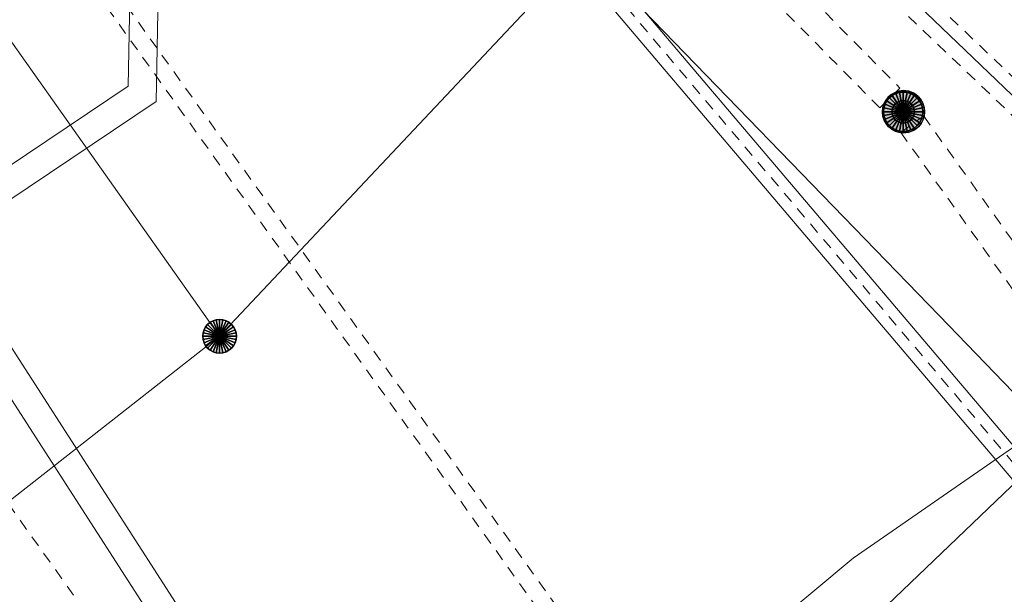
# Model space of a CAD drawing. Header units: metres. Extents: x 2695560 to 2696939, y 1260491 to 1262050.
# Tile 471 of 656: x 2695813 to 2695831, y 1261135 to 1261145. Entities that reach past the tile are written whole.
import ezdxf

# ---------------------------------------------------------------- set-up
doc = ezdxf.new("R2010")
doc.units = ezdxf.units.M
doc.linetypes.add('AUSGEZOGEN', pattern=[0])
doc.linetypes.add('VERDECKT2_S2', pattern=[0.36, 0.2, -0.16])
for name, color, linetype in [('XR$1$AV_Linien (BB)', 7, 'AUSGEZOGEN'), ('XR$1$AW_LK_Schachtdeckel', 24, 'AUSGEZOGEN'), ('XR$1$PFAW', 255, 'AUSGEZOGEN'), ('XR$1$RP_Abstandslinie', 7, 'AUSGEZOGEN')]:
    doc.layers.add(name, color=color, linetype=linetype)
for name, color, linetype, lineweight in [('XR$2$ABW-Linie-R-ungenau', 4, 'VERDECKT2_S2', 18), ('XR$2$ABW-LinieFlaeche-R-ungenau', 4, 'VERDECKT2_S2', 18), ('XR$2$ABW-Punkt', 6, 'AUSGEZOGEN', 18), ('XR$2$ELE-LinieFlaeche-genau', 1, 'AUSGEZOGEN', 18), ('XR$2$ELE-LinieFlaeche-ungenau', 1, 'VERDECKT2_S2', 18), ('XR$2$FER-Linie-genau', 30, 'AUSGEZOGEN', 18), ('XR$2$GAS-Linie-ungenau', 12, 'VERDECKT2_S2', 18), ('XR$2$GAS-LinieSchutzrohr', 12, 'AUSGEZOGEN', 18), ('XR$2$KOM-Linie-U-genau', 91, 'AUSGEZOGEN', 18), ('XR$2$KOM-Punkt-U', 91, 'AUSGEZOGEN', 18)]:
    doc.layers.add(name, color=color, linetype=linetype, lineweight=lineweight)

# ---------------------------------------------------------------- blocks, each defined once
blk = doc.blocks.new('COMPLEXOBJECT_332')
at = {"layer": 'XR$1$AV_Linien (BB)', "color": 7, "linetype": 'AUSGEZOGEN', "transparency": 33554687}
blk.add_lwpolyline([(5757.09, 11124.929), (5780.161, 11147.021), (5799.968, 11165.987), (5808.077, 11157.223), (5813.076, 11156.026), (5816.613, 11152.343), (5821.719, 11147.027), (5828.696, 11139.827), (5831.99, 11136.417)], dxfattribs=at)
blk = doc.blocks.new('BAW2082')
at = {"layer": 'XR$1$PFAW', "transparency": 33554687}
blk.add_hatch(color=7, dxfattribs=at).paths.add_polyline_path([(0.509, -0.003), (0.499, 0.098), (0.469, 0.194), (0.42, 0.283), (0.354, 0.359), (0.274, 0.421), (0.183, 0.466), (0.085, 0.491), (-0.016, 0.496), (-0.116, 0.481), (-0.211, 0.446), (-0.297, 0.392), (-0.37, 0.323), (-0.428, 0.24), (-0.468, 0.147), (-0.488, 0.047), (-0.488, -0.054), (-0.468, -0.153), (-0.428, -0.246), (-0.37, -0.329), (-0.297, -0.398), (-0.211, -0.452), (-0.116, -0.487), (-0.016, -0.502), (0.085, -0.497), (0.183, -0.472), (0.274, -0.427), (0.354, -0.366), (0.42, -0.289), (0.469, -0.2), (0.499, -0.104)])
at = {"transparency": 33554687}
for start, end in [(91.1948, 268.8052), (268.8052, 91.1948)]:
    blk.add_arc((0.01, 0), 0.5, start, end, dxfattribs=at)
at = {"layer": 'XR$1$PFAW', "transparency": 33554687}
blk.add_circle((0.009, -0.003), 0.5, dxfattribs=at)
blk = doc.blocks.new('KOM-SCHACHT_RUND-U')
at = {"layer": 'XR$2$KOM-Punkt-U', "linetype": 'AUSGEZOGEN', "lineweight": 25, "transparency": 33554687}
for points in [[(-212, 212, 2500), (0, 0, 2500), (-249, 167, 2500)], [(-212, 212), (0, 0), (-249, 167)], [(-212, 212, 2500), (-212, 212), (-249, 167), (-249, 167, 2500)], [(-167, 249, 2500), (0, 0, 2500), (-212, 212, 2500)], [(-167, 249), (0, 0), (-212, 212)], [(-167, 249, 2500), (-167, 249), (-212, 212), (-212, 212, 2500)], [(-115, 277, 2500), (0, 0, 2500), (-167, 249, 2500)], [(-115, 277), (0, 0), (-167, 249)], [(-115, 277, 2500), (-115, 277), (-167, 249), (-167, 249, 2500)], [(-59, 294, 2500), (0, 0, 2500), (-115, 277, 2500)], [(-59, 294), (0, 0), (-115, 277)], [(-59, 294, 2500), (-59, 294), (-115, 277), (-115, 277, 2500)], [(0, 300, 2500), (0, 0, 2500), (-59, 294, 2500)], [(0, 300), (0, 0), (-59, 294)], [(0, 300, 2500), (0, 300), (-59, 294), (-59, 294, 2500)], [(59, 294, 2500), (0, 0, 2500), (0, 300, 2500)], [(59, 294), (0, 0), (0, 300)], [(59, 294, 2500), (59, 294), (0, 300), (0, 300, 2500)], [(115, 277, 2500), (0, 0, 2500), (59, 294, 2500)], [(115, 277), (0, 0), (59, 294)], [(167, 249, 2500), (0, 0, 2500), (115, 277, 2500)], [(167, 249), (0, 0), (115, 277)], [(212, 212, 2500), (0, 0, 2500), (167, 249, 2500)], [(212, 212), (0, 0), (167, 249)], [(249, 167, 2500), (0, 0, 2500), (212, 212, 2500)], [(249, 167), (0, 0), (212, 212)], [(115, 277, 2500), (115, 277), (59, 294), (59, 294, 2500)], [(167, 249, 2500), (167, 249), (115, 277), (115, 277, 2500)], [(212, 212, 2500), (212, 212), (167, 249), (167, 249, 2500)], [(249, 167, 2500), (249, 167), (212, 212), (212, 212, 2500)], [(-294, 59, 2500), (0, 0, 2500), (-300, 0, 2500)], [(-294, 59), (0, 0), (-300, 0)], [(-294, 59, 2500), (-294, 59), (-300, 0), (-300, 0, 2500)], [(-300, 0, 2500), (0, 0, 2500), (-294, -59, 2500)], [(-300, 0), (0, 0), (-294, -59)], [(-277, 115, 2500), (0, 0, 2500), (-294, 59, 2500)], [(-277, 115), (0, 0), (-294, 59)], [(-277, 115, 2500), (-277, 115), (-294, 59), (-294, 59, 2500)], [(-294, -59, 2500), (0, 0, 2500), (-277, -115, 2500)], [(-294, -59), (0, 0), (-277, -115)], [(-249, 167, 2500), (0, 0, 2500), (-277, 115, 2500)], [(-249, 167), (0, 0), (-277, 115)], [(-249, 167, 2500), (-249, 167), (-277, 115), (-277, 115, 2500)], [(-277, -115, 2500), (0, 0, 2500), (-249, -167, 2500)], [(-277, -115), (0, 0), (-249, -167)], [(-249, -167, 2500), (0, 0, 2500), (-212, -212, 2500)], [(-249, -167), (0, 0), (-212, -212)], [(-212, -212, 2500), (0, 0, 2500), (-167, -249, 2500)], [(-212, -212), (0, 0), (-167, -249)], [(-167, -249, 2500), (0, 0, 2500), (-115, -277, 2500)], [(-167, -249), (0, 0), (-115, -277)], [(-115, -277, 2500), (0, 0, 2500), (-59, -294, 2500)], [(-115, -277), (0, 0), (-59, -294)], [(-59, -294, 2500), (0, 0, 2500), (0, -300, 2500)], [(-59, -294), (0, 0), (0, -300)], [(277, 115, 2500), (0, 0, 2500), (249, 167, 2500)], [(277, 115), (0, 0), (249, 167)], [(294, 59, 2500), (0, 0, 2500), (277, 115, 2500)], [(294, 59), (0, 0), (277, 115)], [(300, 0, 2500), (0, 0, 2500), (294, 59, 2500)], [(300, 0), (0, 0), (294, 59)], [(0, -300, 2500), (0, 0, 2500), (59, -294, 2500)], [(59, -294, 2500), (0, 0, 2500), (115, -277, 2500)], [(115, -277, 2500), (0, 0, 2500), (167, -249, 2500)], [(167, -249, 2500), (0, 0, 2500), (212, -212, 2500)], [(212, -212, 2500), (0, 0, 2500), (249, -167, 2500)], [(249, -167, 2500), (0, 0, 2500), (277, -115, 2500)], [(277, -115, 2500), (0, 0, 2500), (294, -59, 2500)], [(294, -59, 2500), (0, 0, 2500), (300, 0, 2500)], [(0, -300), (0, 0), (59, -294)], [(59, -294), (0, 0), (115, -277)], [(115, -277), (0, 0), (167, -249)], [(167, -249), (0, 0), (212, -212)], [(212, -212), (0, 0), (249, -167)], [(249, -167), (0, 0), (277, -115)], [(277, -115), (0, 0), (294, -59)], [(294, -59), (0, 0), (300, 0)], [(277, 115, 2500), (277, 115), (249, 167), (249, 167, 2500)], [(294, 59, 2500), (294, 59), (277, 115), (277, 115, 2500)], [(300, 0, 2500), (300, 0), (294, 59), (294, 59, 2500)], [(-300, 0, 2500), (-300, 0), (-294, -59), (-294, -59, 2500)], [(-294, -59, 2500), (-294, -59), (-277, -115), (-277, -115, 2500)], [(-277, -115, 2500), (-277, -115), (-249, -167), (-249, -167, 2500)], [(-249, -167, 2500), (-249, -167), (-212, -212), (-212, -212, 2500)], [(212, -212, 2500), (212, -212), (249, -167), (249, -167, 2500)], [(249, -167, 2500), (249, -167), (277, -115), (277, -115, 2500)], [(277, -115, 2500), (277, -115), (294, -59), (294, -59, 2500)], [(294, -59, 2500), (294, -59), (300, 0), (300, 0, 2500)], [(-212, -212, 2500), (-212, -212), (-167, -249), (-167, -249, 2500)], [(-167, -249, 2500), (-167, -249), (-115, -277), (-115, -277, 2500)], [(-115, -277, 2500), (-115, -277), (-59, -294), (-59, -294, 2500)], [(-59, -294, 2500), (-59, -294), (0, -300), (0, -300, 2500)], [(0, -300, 2500), (0, -300), (59, -294), (59, -294, 2500)], [(59, -294, 2500), (59, -294), (115, -277), (115, -277, 2500)], [(115, -277, 2500), (115, -277), (167, -249), (167, -249, 2500)], [(167, -249, 2500), (167, -249), (212, -212), (212, -212, 2500)]]:
    blk.add_3dface(points, dxfattribs=at)
blk = doc.blocks.new('ABW-NORMSCHACHT_WEITERE')
at = {"layer": 'XR$2$ABW-Punkt', "linetype": 'AUSGEZOGEN', "lineweight": 25, "transparency": 33554687}
for points in [[(-77, 185, 2500), (0, 0, 2500), (-111, 166, 2500)], [(-77, 185), (0, 0), (-111, 166)], [(-77, 185, 2500), (-77, 185), (-111, 166), (-111, 166, 2500)], [(-39, 196, 2500), (0, 0, 2500), (-77, 185, 2500)], [(-39, 196), (0, 0), (-77, 185)], [(-39, 196, 2500), (-39, 196), (-77, 185), (-77, 185, 2500)], [(0, 200, 2500), (0, 0, 2500), (-39, 196, 2500)], [(0, 200), (0, 0), (-39, 196)], [(0, 200, 2500), (0, 200), (-39, 196), (-39, 196, 2500)], [(39, 196, 2500), (0, 0, 2500), (0, 200, 2500)], [(39, 196), (0, 0), (0, 200)], [(39, 196, 2500), (39, 196), (0, 200), (0, 200, 2500)], [(77, 185, 2500), (0, 0, 2500), (39, 196, 2500)], [(77, 185), (0, 0), (39, 196)], [(111, 166, 2500), (0, 0, 2500), (77, 185, 2500)], [(111, 166), (0, 0), (77, 185)], [(77, 185, 2500), (77, 185), (39, 196), (39, 196, 2500)], [(111, 166, 2500), (111, 166), (77, 185), (77, 185, 2500)], [(-196, 39, 2500), (0, 0, 2500), (-200, 0, 2500)], [(-196, 39), (0, 0), (-200, 0)], [(-196, 39, 2500), (-196, 39), (-200, 0), (-200, 0, 2500)], [(-200, 0, 2500), (0, 0, 2500), (-196, -39, 2500)], [(-200, 0), (0, 0), (-196, -39)], [(-185, 77, 2500), (0, 0, 2500), (-196, 39, 2500)], [(-185, 77), (0, 0), (-196, 39)], [(-185, 77, 2500), (-185, 77), (-196, 39), (-196, 39, 2500)], [(-196, -39, 2500), (0, 0, 2500), (-185, -77, 2500)], [(-196, -39), (0, 0), (-185, -77)], [(-166, 111, 2500), (0, 0, 2500), (-185, 77, 2500)], [(-166, 111), (0, 0), (-185, 77)], [(-166, 111, 2500), (-166, 111), (-185, 77), (-185, 77, 2500)], [(-185, -77, 2500), (0, 0, 2500), (-166, -111, 2500)], [(-185, -77), (0, 0), (-166, -111)], [(-141, 141, 2500), (0, 0, 2500), (-166, 111, 2500)], [(-141, 141), (0, 0), (-166, 111)], [(-141, 141, 2500), (-141, 141), (-166, 111), (-166, 111, 2500)], [(-166, -111, 2500), (0, 0, 2500), (-141, -141, 2500)], [(-166, -111), (0, 0), (-141, -141)], [(-111, 166, 2500), (0, 0, 2500), (-141, 141, 2500)], [(-111, 166), (0, 0), (-141, 141)], [(-111, 166, 2500), (-111, 166), (-141, 141), (-141, 141, 2500)], [(-141, -141, 2500), (0, 0, 2500), (-111, -166, 2500)], [(-141, -141), (0, 0), (-111, -166)], [(-111, -166, 2500), (0, 0, 2500), (-77, -185, 2500)], [(-111, -166), (0, 0), (-77, -185)], [(-77, -185, 2500), (0, 0, 2500), (-39, -196, 2500)], [(-77, -185), (0, 0), (-39, -196)], [(-39, -196, 2500), (0, 0, 2500), (0, -200, 2500)], [(-39, -196), (0, 0), (0, -200)], [(141, 141, 2500), (0, 0, 2500), (111, 166, 2500)], [(141, 141), (0, 0), (111, 166)], [(166, 111, 2500), (0, 0, 2500), (141, 141, 2500)], [(166, 111), (0, 0), (141, 141)], [(185, 77, 2500), (0, 0, 2500), (166, 111, 2500)], [(185, 77), (0, 0), (166, 111)], [(196, 39, 2500), (0, 0, 2500), (185, 77, 2500)], [(196, 39), (0, 0), (185, 77)], [(200, 0, 2500), (0, 0, 2500), (196, 39, 2500)], [(200, 0), (0, 0), (196, 39)], [(0, -200, 2500), (0, 0, 2500), (39, -196, 2500)], [(39, -196, 2500), (0, 0, 2500), (77, -185, 2500)], [(77, -185, 2500), (0, 0, 2500), (111, -166, 2500)], [(111, -166, 2500), (0, 0, 2500), (141, -141, 2500)], [(141, -141, 2500), (0, 0, 2500), (166, -111, 2500)], [(166, -111, 2500), (0, 0, 2500), (185, -77, 2500)], [(185, -77, 2500), (0, 0, 2500), (196, -39, 2500)], [(196, -39, 2500), (0, 0, 2500), (200, 0, 2500)], [(0, -200), (0, 0), (39, -196)], [(39, -196), (0, 0), (77, -185)], [(77, -185), (0, 0), (111, -166)], [(111, -166), (0, 0), (141, -141)], [(141, -141), (0, 0), (166, -111)], [(166, -111), (0, 0), (185, -77)], [(185, -77), (0, 0), (196, -39)], [(196, -39), (0, 0), (200, 0)], [(141, 141, 2500), (141, 141), (111, 166), (111, 166, 2500)], [(166, 111, 2500), (166, 111), (141, 141), (141, 141, 2500)], [(185, 77, 2500), (185, 77), (166, 111), (166, 111, 2500)], [(196, 39, 2500), (196, 39), (185, 77), (185, 77, 2500)], [(200, 0, 2500), (200, 0), (196, 39), (196, 39, 2500)], [(-200, 0, 2500), (-200, 0), (-196, -39), (-196, -39, 2500)], [(-196, -39, 2500), (-196, -39), (-185, -77), (-185, -77, 2500)], [(-185, -77, 2500), (-185, -77), (-166, -111), (-166, -111, 2500)], [(-166, -111, 2500), (-166, -111), (-141, -141), (-141, -141, 2500)], [(-141, -141, 2500), (-141, -141), (-111, -166), (-111, -166, 2500)], [(-111, -166, 2500), (-111, -166), (-77, -185), (-77, -185, 2500)], [(77, -185, 2500), (77, -185), (111, -166), (111, -166, 2500)], [(111, -166, 2500), (111, -166), (141, -141), (141, -141, 2500)], [(141, -141, 2500), (141, -141), (166, -111), (166, -111, 2500)], [(166, -111, 2500), (166, -111), (185, -77), (185, -77, 2500)], [(185, -77, 2500), (185, -77), (196, -39), (196, -39, 2500)], [(196, -39, 2500), (196, -39), (200, 0), (200, 0, 2500)], [(-77, -185, 2500), (-77, -185), (-39, -196), (-39, -196, 2500)], [(-39, -196, 2500), (-39, -196), (0, -200), (0, -200, 2500)], [(0, -200, 2500), (0, -200), (39, -196), (39, -196, 2500)], [(39, -196, 2500), (39, -196), (77, -185), (77, -185, 2500)]]:
    blk.add_3dface(points, dxfattribs=at)
blk = doc.blocks.new('ABW-DECKEL')
at = {"layer": 'XR$2$ABW-Punkt', "linetype": 'AUSGEZOGEN', "lineweight": 25, "transparency": 33554687}
for points in [[(-291, 194, 2500), (0, 0, 2500), (-323, 134, 2500)], [(-291, 194), (0, 0), (-323, 134)], [(-291, 194, 2500), (-291, 194), (-323, 134), (-323, 134, 2500)], [(-247, 247, 2500), (0, 0, 2500), (-291, 194, 2500)], [(-247, 247), (0, 0), (-291, 194)], [(-247, 247, 2500), (-247, 247), (-291, 194), (-291, 194, 2500)], [(-194, 291, 2500), (0, 0, 2500), (-247, 247, 2500)], [(-194, 291), (0, 0), (-247, 247)], [(-194, 291, 2500), (-194, 291), (-247, 247), (-247, 247, 2500)], [(-134, 323, 2500), (0, 0, 2500), (-194, 291, 2500)], [(-134, 323), (0, 0), (-194, 291)], [(-134, 323, 2500), (-134, 323), (-194, 291), (-194, 291, 2500)], [(-68, 343, 2500), (0, 0, 2500), (-134, 323, 2500)], [(-68, 343), (0, 0), (-134, 323)], [(-68, 343, 2500), (-68, 343), (-134, 323), (-134, 323, 2500)], [(0, 350, 2500), (0, 0, 2500), (-68, 343, 2500)], [(0, 350), (0, 0), (-68, 343)], [(0, 350, 2500), (0, 350), (-68, 343), (-68, 343, 2500)], [(68, 343, 2500), (0, 0, 2500), (0, 350, 2500)], [(68, 343), (0, 0), (0, 350)], [(68, 343, 2500), (68, 343), (0, 350), (0, 350, 2500)], [(134, 323, 2500), (0, 0, 2500), (68, 343, 2500)], [(134, 323), (0, 0), (68, 343)], [(194, 291, 2500), (0, 0, 2500), (134, 323, 2500)], [(194, 291), (0, 0), (134, 323)], [(247, 247, 2500), (0, 0, 2500), (194, 291, 2500)], [(247, 247), (0, 0), (194, 291)], [(291, 194, 2500), (0, 0, 2500), (247, 247, 2500)], [(291, 194), (0, 0), (247, 247)], [(323, 134, 2500), (0, 0, 2500), (291, 194, 2500)], [(323, 134), (0, 0), (291, 194)], [(134, 323, 2500), (134, 323), (68, 343), (68, 343, 2500)], [(194, 291, 2500), (194, 291), (134, 323), (134, 323, 2500)], [(247, 247, 2500), (247, 247), (194, 291), (194, 291, 2500)], [(291, 194, 2500), (291, 194), (247, 247), (247, 247, 2500)], [(323, 134, 2500), (323, 134), (291, 194), (291, 194, 2500)], [(-343, 68, 2500), (0, 0, 2500), (-350, 0, 2500)], [(-343, 68), (0, 0), (-350, 0)], [(-343, 68, 2500), (-343, 68), (-350, 0), (-350, 0, 2500)], [(-350, 0, 2500), (0, 0, 2500), (-343, -68, 2500)], [(-350, 0), (0, 0), (-343, -68)], [(-323, 134, 2500), (0, 0, 2500), (-343, 68, 2500)], [(-323, 134), (0, 0), (-343, 68)], [(-323, 134, 2500), (-323, 134), (-343, 68), (-343, 68, 2500)], [(-343, -68, 2500), (0, 0, 2500), (-323, -134, 2500)], [(-343, -68), (0, 0), (-323, -134)], [(-323, -134, 2500), (0, 0, 2500), (-291, -194, 2500)], [(-323, -134), (0, 0), (-291, -194)], [(-291, -194, 2500), (0, 0, 2500), (-247, -247, 2500)], [(-291, -194), (0, 0), (-247, -247)], [(-247, -247, 2500), (0, 0, 2500), (-194, -291, 2500)], [(-247, -247), (0, 0), (-194, -291)], [(-194, -291, 2500), (0, 0, 2500), (-134, -323, 2500)], [(-194, -291), (0, 0), (-134, -323)], [(-134, -323, 2500), (0, 0, 2500), (-68, -343, 2500)], [(-134, -323), (0, 0), (-68, -343)], [(-68, -343, 2500), (0, 0, 2500), (0, -350, 2500)], [(-68, -343), (0, 0), (0, -350)], [(343, 68, 2500), (0, 0, 2500), (323, 134, 2500)], [(343, 68), (0, 0), (323, 134)], [(350, 0, 2500), (0, 0, 2500), (343, 68, 2500)], [(350, 0), (0, 0), (343, 68)], [(0, -350, 2500), (0, 0, 2500), (68, -343, 2500)], [(68, -343, 2500), (0, 0, 2500), (134, -323, 2500)], [(134, -323, 2500), (0, 0, 2500), (194, -291, 2500)], [(194, -291, 2500), (0, 0, 2500), (247, -247, 2500)], [(247, -247, 2500), (0, 0, 2500), (291, -194, 2500)], [(291, -194, 2500), (0, 0, 2500), (323, -134, 2500)], [(323, -134, 2500), (0, 0, 2500), (343, -68, 2500)], [(343, -68, 2500), (0, 0, 2500), (350, 0, 2500)], [(0, -350), (0, 0), (68, -343)], [(68, -343), (0, 0), (134, -323)], [(134, -323), (0, 0), (194, -291)], [(194, -291), (0, 0), (247, -247)], [(247, -247), (0, 0), (291, -194)], [(291, -194), (0, 0), (323, -134)], [(323, -134), (0, 0), (343, -68)], [(343, -68), (0, 0), (350, 0)], [(343, 68, 2500), (343, 68), (323, 134), (323, 134, 2500)], [(350, 0, 2500), (350, 0), (343, 68), (343, 68, 2500)], [(-350, 0, 2500), (-350, 0), (-343, -68), (-343, -68, 2500)], [(-343, -68, 2500), (-343, -68), (-323, -134), (-323, -134, 2500)], [(-323, -134, 2500), (-323, -134), (-291, -194), (-291, -194, 2500)], [(291, -194, 2500), (291, -194), (323, -134), (323, -134, 2500)], [(323, -134, 2500), (323, -134), (343, -68), (343, -68, 2500)], [(343, -68, 2500), (343, -68), (350, 0), (350, 0, 2500)], [(-291, -194, 2500), (-291, -194), (-247, -247), (-247, -247, 2500)], [(-247, -247, 2500), (-247, -247), (-194, -291), (-194, -291, 2500)], [(-194, -291, 2500), (-194, -291), (-134, -323), (-134, -323, 2500)], [(-134, -323, 2500), (-134, -323), (-68, -343), (-68, -343, 2500)], [(-68, -343, 2500), (-68, -343), (0, -350), (0, -350, 2500)], [(0, -350, 2500), (0, -350), (68, -343), (68, -343, 2500)], [(68, -343, 2500), (68, -343), (134, -323), (134, -323, 2500)], [(134, -323, 2500), (134, -323), (194, -291), (194, -291, 2500)], [(194, -291, 2500), (194, -291), (247, -247), (247, -247, 2500)], [(247, -247, 2500), (247, -247), (291, -194), (291, -194, 2500)]]:
    blk.add_3dface(points, dxfattribs=at)

msp = doc.modelspace()

# ---------------------------------------------------------------- linework, layer by layer
at = {"layer": 'XR$1$RP_Abstandslinie', "color": 7, "linetype": 'AUSGEZOGEN', "transparency": 33554687}
msp.add_lwpolyline([(2695742.27, 1261051.74), (2695779.91, 1261087.75), (2695816.03, 1261122.32), (2695859.01, 1261163.45), (2695885.13, 1261188.53)], dxfattribs=at)
at = {"layer": 'XR$2$ABW-Linie-R-ungenau', "linetype": 'VERDECKT2_S2', "transparency": 33554687}
msp.add_line((2695807.66, 1261143.902), (2695820.707, 1261125.638), dxfattribs=at)
at = {"layer": 'XR$2$ABW-LinieFlaeche-R-ungenau', "linetype": 'VERDECKT2_S2', "transparency": 33554687}
for points in [[(2695804.107, 1261168.837), (2695828.967, 1261143.683), (2695828.611, 1261143.331), (2695803.751, 1261168.485), (2695804.107, 1261168.837)], [(2695804.305, 1261160.365), (2695827.171, 1261128.439), (2695826.927, 1261128.265), (2695804.061, 1261160.191), (2695804.305, 1261160.365)], [(2695829.392, 1261143.185), (2695836.192, 1261133.642), (2695835.784, 1261133.352), (2695828.984, 1261142.895), (2695829.392, 1261143.185)]]:
    msp.add_lwpolyline(points, close=True, dxfattribs=at)
at = {"layer": 'XR$2$ELE-LinieFlaeche-genau', "linetype": 'AUSGEZOGEN', "transparency": 33554687}
msp.add_lwpolyline([(2695822.835, 1261123.105), (2695811.131, 1261141.284), (2695810.934, 1261141.617), (2695810.728, 1261141.931), (2695810.507, 1261142.234), (2695810.272, 1261142.529), (2695810.025, 1261142.811), (2695809.764, 1261143.081), (2695809.49, 1261143.339), (2695809.201, 1261143.59), (2695808.339, 1261144.351), (2695808.669, 1261144.725), (2695809.529, 1261143.966), (2695809.826, 1261143.711), (2695810.116, 1261143.437), (2695810.393, 1261143.149), (2695810.656, 1261142.849), (2695810.905, 1261142.538), (2695811.14, 1261142.215), (2695811.358, 1261141.881), (2695811.557, 1261141.548), (2695823.255, 1261123.375), (2695822.835, 1261123.105)], close=True, dxfattribs=at)
at = {"layer": 'XR$2$ELE-LinieFlaeche-ungenau', "linetype": 'VERDECKT2_S2', "transparency": 33554687}
msp.add_lwpolyline([(2695834.911, 1261141.412), (2695833.068, 1261141.814), (2695832.868, 1261141.865), (2695832.669, 1261141.931), (2695832.475, 1261142.011), (2695832.287, 1261142.102), (2695832.104, 1261142.206), (2695831.93, 1261142.323), (2695831.764, 1261142.451), (2695831.609, 1261142.586), (2695816.743, 1261156.743), (2695817.087, 1261157.105), (2695831.947, 1261142.956), (2695832.082, 1261142.837), (2695832.222, 1261142.729), (2695832.368, 1261142.632), (2695832.521, 1261142.544), (2695832.679, 1261142.467), (2695832.843, 1261142.401), (2695833.01, 1261142.345), (2695833.184, 1261142.3), (2695835.017, 1261141.9), (2695834.911, 1261141.412)], close=True, dxfattribs=at)
at = {"layer": 'XR$2$FER-Linie-genau', "linetype": 'AUSGEZOGEN', "transparency": 33554687}
for points in [[(2695816.006, 1261158.072), (2695815.73, 1261143.445), (2695803.612, 1261135.307)], [(2695815.506, 1261158.081), (2695815.236, 1261143.715), (2695803.647, 1261135.933)]]:
    msp.add_lwpolyline(points, dxfattribs=at)
at = {"layer": 'XR$2$GAS-Linie-ungenau', "linetype": 'VERDECKT2_S2', "transparency": 33554687}
msp.add_lwpolyline([(2695832.551, 1261135.167), (2695832.163, 1261135.624), (2695814.989, 1261155.854), (2695814.519, 1261156.407)], dxfattribs=at)
at = {"layer": 'XR$2$GAS-LinieSchutzrohr', "transparency": 33554687}
msp.add_lwpolyline([(2695814.836, 1261155.724), (2695815.141, 1261155.983), (2695832.316, 1261135.754), (2695832.011, 1261135.495), (2695814.836, 1261155.724)], close=True, dxfattribs=at)
at = {"layer": 'XR$2$KOM-Linie-U-genau', "linetype": 'AUSGEZOGEN', "transparency": 33554687}
msp.add_line((2695828.731, 1261151.88), (2695816.86, 1261139.266), dxfattribs=at)
for points in [[(2695835.011, 1261137.159), (2695834.872, 1261137.425), (2695832.351, 1261142.225), (2695817.204, 1261156.738), (2695816.988, 1261156.946)], [(2695811.005, 1261147.421), (2695811.606, 1261146.695), (2695816.86, 1261139.266)], [(2695794.809, 1261132.353), (2695797.529, 1261132.032), (2695808.168, 1261118.661), (2695828.138, 1261135.32), (2695843.729, 1261146.121), (2695843.891, 1261146.273), (2695844.092, 1261146.466)], [(2695816.86, 1261139.266), (2695811.788, 1261135.293), (2695817.105, 1261127.985), (2695800.216, 1261115.809), (2695791.06, 1261108.8)]]:
    msp.add_lwpolyline(points, dxfattribs=at)

# ---------------------------------------------------------------- block references
at = {"layer": 'XR$1$AV_Linien (BB)', "color": 7, "linetype": 'AUSGEZOGEN', "lineweight": -3, "transparency": 33554687}
msp.add_blockref('COMPLEXOBJECT_332', (2690000.97, 1249999.81), dxfattribs=at)
at = {"layer": 'XR$1$AW_LK_Schachtdeckel', "color": 24, "linetype": 'AUSGEZOGEN', "lineweight": -3, "transparency": 33554687, "xscale": 0.7499999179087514, "yscale": 0.7499999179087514}
msp.add_blockref('BAW2082', (2695829.026, 1261143.262), dxfattribs=at)
at = {"layer": 'XR$2$ABW-Punkt', "color": 6, "linetype": 'AUSGEZOGEN', "lineweight": 18, "transparency": 33554687, "xscale": 0.001, "yscale": 0.001, "zscale": 0.001, "rotation": 360}
for name in ['ABW-DECKEL', 'ABW-NORMSCHACHT_WEITERE']:
    msp.add_blockref(name, (2695829.027, 1261143.261), dxfattribs=at)
at = {"layer": 'XR$2$KOM-Punkt-U', "color": 91, "linetype": 'AUSGEZOGEN', "lineweight": 18, "transparency": 33554687, "xscale": 0.001, "yscale": 0.001, "zscale": 0.001, "rotation": 360}
msp.add_blockref('KOM-SCHACHT_RUND-U', (2695816.86, 1261139.266), dxfattribs=at)

doc.saveas('drawing.dxf')
